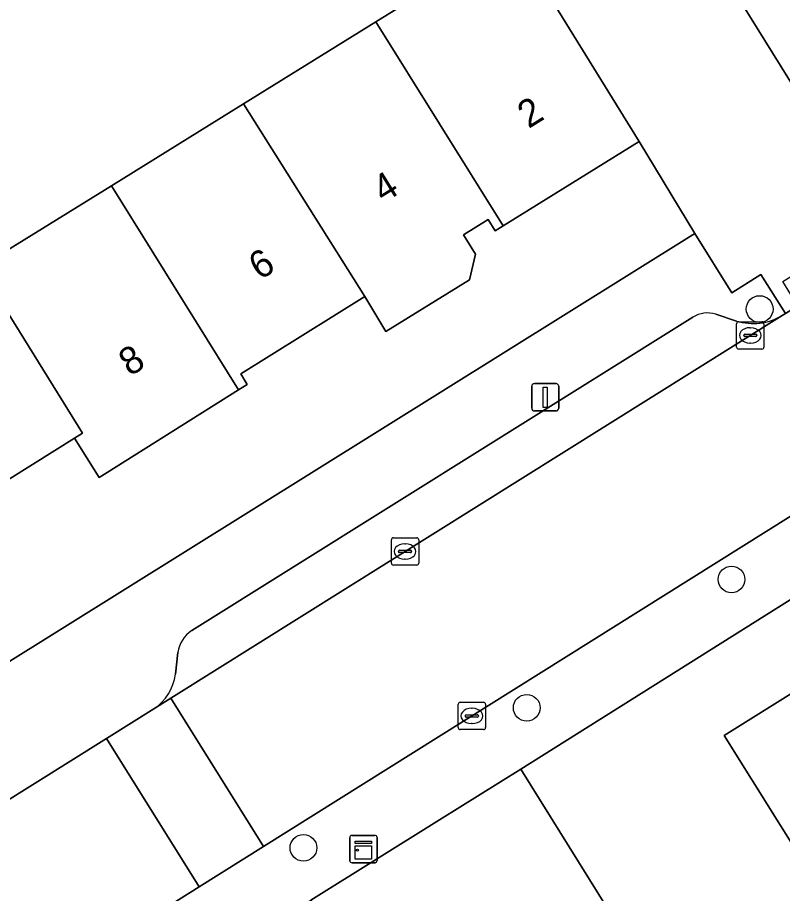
# Model space of a CAD drawing. Extents: x 157767 to 159172, y 387839 to 389425.
# Drawn here: x 158521.43 to 158549.44, y 388176.18 to 388208.23 of the extents above; entities that cross this region are included whole.
import ezdxf

# ---------------------------------------------------------------- set-up
doc = ezdxf.new("R2010")
doc.units = 0
for name, color, linetype in [('IMGEO_Boom', 7, 'Continuous'), ('IMGEO_Erf', 7, 'Continuous'), ('IMGEO_Kast', 7, 'Continuous'), ('IMGEO_Kolk', 7, 'Continuous'), ('IMGEO_Lichtmast', 7, 'Continuous'), ('IMGEO_Pand', 7, 'Continuous'), ('IMGEO_Pand_nummerreeks', 7, 'Continuous'), ('IMGEO_Parkeervlak_open', 7, 'Continuous'), ('IMGEO_Rijbaan_lokaal_open', 7, 'Continuous'), ('IMGEO_Voetpad_open', 7, 'Continuous')]:
    doc.layers.add(name, color=color, linetype=linetype)

msp = doc.modelspace()

# ---------------------------------------------------------------- linework, layer by layer
at = {"layer": 'IMGEO_Boom'}
for centre in [(158548.608, 388197.565), (158547.577, 388187.671), (158540.077, 388182.973), (158531.9, 388177.849)]:
    msp.add_circle(centre, 0.489, dxfattribs=at)
at = {"layer": 'IMGEO_Erf'}
for points in [[(158524.872, 388202.081), (158529.71, 388205.078), (158534.555, 388208.08), (158539.565, 388211.183), (158535.121, 388218.358), (158529.777, 388215.048), (158528.132, 388217.703), (158526.583, 388220.204), (158525.078, 388222.633), (158519.119, 388218.831), (158520.036, 388217.36), (158516.701, 388215.281), (158518.695, 388212.062), (158516.652, 388210.796), (158514.657, 388214.015), (158513.115, 388213.053), (158512.201, 388214.518), (158509.533, 388212.894), (158511.102, 388210.362), (158507.634, 388208.213), (158502.303, 388204.91)], [(158516.037, 388181.495), (158546.229, 388200.332), (158544.201, 388203.7), (158539.217, 388200.612), (158538.92, 388200.428), (158538.665, 388200.839), (158537.765, 388200.279), (158538.202, 388199.575), (158537.983, 388198.64), (158534.924, 388196.742), (158534.149, 388198.029), (158529.604, 388195.201), (158529.846, 388194.807), (158529.526, 388194.606), (158524.712, 388191.579), (158524.42, 388191.396), (158523.523, 388192.844), (158520.328, 388190.858)], [(158520.324, 388199.264), (158524.872, 388202.081)], [(158550.476, 388187.404), (158539.861, 388180.728), (158544.489, 388173.303), (158541.5, 388171.463), (158539.352, 388170.141), (158539.402, 388170.061), (158542.383, 388165.282), (158544.963, 388166.891), (158547.976, 388162.061), (158549.201, 388162.857), (158552.255, 388158.06)], [(158550.369, 388177.065), (158547.313, 388181.963), (158552.133, 388184.97)]]:
    msp.add_lwpolyline(points, dxfattribs=at)
at = {"layer": 'IMGEO_Kast'}
for p, q in [((158533.597, 388177.377), (158533.597, 388178.218)), ((158533.597, 388178.218), (158533.597, 388177.377)), ((158533.672, 388178.302), (158534.513, 388178.302)), ((158534.513, 388178.302), (158533.672, 388178.302)), ((158534.597, 388178.227), (158534.597, 388177.386)), ((158534.597, 388177.386), (158534.597, 388178.227)), ((158534.522, 388177.302), (158533.681, 388177.302)), ((158533.681, 388177.302), (158534.522, 388177.302))]:
    msp.add_line(p, q, dxfattribs=at)
for points in [[(158533.792, 388178.092), (158534.392, 388178.092), (158534.392, 388178.007), (158533.792, 388178.007), (158533.792, 388178.092)], [(158533.792, 388177.917), (158534.392, 388177.917), (158534.392, 388177.428), (158533.792, 388177.428), (158533.792, 388177.917)]]:
    msp.add_lwpolyline(points, dxfattribs=at)
msp.add_circle((158533.876, 388177.766), 0.0377, dxfattribs=at)
for centre, start, end in [((158533.675, 388178.224), 92.4484, 184.2845), ((158533.675, 388178.224), 92.4484, 184.2845), ((158534.519, 388178.224), 2.4484, 94.2845), ((158534.519, 388178.224), 2.4484, 94.2845), ((158533.675, 388177.38), 182.4484, 274.2845), ((158533.675, 388177.38), 182.4484, 274.2845), ((158534.519, 388177.38), 272.4484, 4.2845), ((158534.519, 388177.38), 272.4484, 4.2845)]:
    msp.add_arc(centre, 0.0779, start, end, dxfattribs=at)
at = {"layer": 'IMGEO_Kolk'}
for p, q in [((158547.84, 388197.102), (158548.692, 388197.102)), ((158547.765, 388196.176), (158547.765, 388197.028)), ((158548.253, 388196.882), (158548.278, 388196.882)), ((158548.766, 388197.028), (158548.766, 388196.176)), ((158548.024, 388196.596), (158548.024, 388196.608)), ((158548.462, 388196.559), (158548.064, 388196.559)), ((158548.067, 388196.645), (158548.465, 388196.645)), ((158548.508, 388196.608), (158548.508, 388196.596)), ((158548.276, 388196.322), (158548.251, 388196.322)), ((158548.692, 388196.102), (158547.84, 388196.102)), ((158535.121, 388188.268), (158535.121, 388189.12)), ((158535.196, 388189.194), (158536.048, 388189.194)), ((158536.122, 388189.12), (158536.122, 388188.268)), ((158535.609, 388188.974), (158535.634, 388188.974)), ((158535.38, 388188.688), (158535.38, 388188.7)), ((158535.818, 388188.651), (158535.42, 388188.651)), ((158535.423, 388188.737), (158535.821, 388188.737)), ((158535.864, 388188.7), (158535.864, 388188.688)), ((158536.048, 388188.194), (158535.196, 388188.194)), ((158535.632, 388188.414), (158535.607, 388188.414)), ((158537.569, 388182.249), (158537.569, 388183.101)), ((158537.644, 388183.175), (158538.496, 388183.175)), ((158538.57, 388183.101), (158538.57, 388182.249)), ((158537.828, 388182.669), (158537.828, 388182.681)), ((158537.871, 388182.718), (158538.269, 388182.718)), ((158538.057, 388182.955), (158538.082, 388182.955)), ((158538.312, 388182.681), (158538.312, 388182.669)), ((158538.266, 388182.632), (158537.868, 388182.632)), ((158538.08, 388182.395), (158538.055, 388182.395)), ((158538.496, 388182.175), (158537.644, 388182.175))]:
    msp.add_line(p, q, dxfattribs=at)
for points in [[(158547.84, 388197.102), (158548.692, 388197.102)], [(158547.765, 388196.176), (158547.765, 388197.028)], [(158548.766, 388197.028), (158548.766, 388196.176)], [(158548.692, 388196.102), (158547.84, 388196.102)], [(158535.121, 388188.268), (158535.121, 388189.12)], [(158535.196, 388189.194), (158536.048, 388189.194)], [(158536.122, 388189.12), (158536.122, 388188.268)], [(158536.048, 388188.194), (158535.196, 388188.194)], [(158537.569, 388182.249), (158537.569, 388183.101)], [(158537.644, 388183.175), (158538.496, 388183.175)], [(158538.57, 388183.101), (158538.57, 388182.249)], [(158538.496, 388182.175), (158537.644, 388182.175)]]:
    msp.add_lwpolyline(points, dxfattribs=at)
for centre, radius, start, end in [((158547.842, 388197.026), 0.0765, 91.552, 178.448), ((158547.842, 388197.026), 0.0765, 91.552, 178.448), ((158548.69, 388197.026), 0.0765, 1.552, 88.448), ((158548.69, 388197.026), 0.0765, 1.552, 88.448), ((158548.064, 388196.605), 0.0403, 85.8775, 175.7526), ((158548.061, 388196.595), 0.0366, 178.938, 274.7102), ((158548.465, 388196.602), 0.043, 264.8664, 352.4533), ((158548.469, 388196.607), 0.0386, 1.7309, 96.639), ((158547.842, 388196.178), 0.0765, 181.552, 268.448), ((158547.842, 388196.178), 0.0765, 181.552, 268.448), ((158548.69, 388196.178), 0.0765, 271.552, 358.448), ((158548.69, 388196.178), 0.0765, 271.552, 358.448), ((158535.198, 388189.118), 0.0765, 91.552, 178.448), ((158535.198, 388189.118), 0.0765, 91.552, 178.448), ((158536.046, 388189.118), 0.0765, 1.552, 88.448), ((158536.046, 388189.118), 0.0765, 1.552, 88.448), ((158535.42, 388188.697), 0.0403, 85.8775, 175.7526), ((158535.417, 388188.687), 0.0366, 178.938, 274.7102), ((158535.821, 388188.694), 0.043, 264.8664, 352.4533), ((158535.825, 388188.699), 0.0386, 1.7309, 96.639), ((158535.198, 388188.27), 0.0765, 181.552, 268.448), ((158535.198, 388188.27), 0.0765, 181.552, 268.448), ((158536.046, 388188.27), 0.0765, 271.552, 358.448), ((158536.046, 388188.27), 0.0765, 271.552, 358.448), ((158537.646, 388183.099), 0.0765, 91.552, 178.448), ((158537.646, 388183.099), 0.0765, 91.552, 178.448), ((158538.494, 388183.099), 0.0765, 1.552, 88.448), ((158538.494, 388183.099), 0.0765, 1.552, 88.448), ((158537.868, 388182.678), 0.0403, 85.8775, 175.7526), ((158537.865, 388182.668), 0.0366, 178.938, 274.7102), ((158538.269, 388182.675), 0.043, 264.8664, 352.4533), ((158538.273, 388182.68), 0.0386, 1.7309, 96.639), ((158537.646, 388182.251), 0.0765, 181.552, 268.448), ((158537.646, 388182.251), 0.0765, 181.552, 268.448), ((158538.494, 388182.251), 0.0765, 271.552, 358.448), ((158538.494, 388182.251), 0.0765, 271.552, 358.448)]:
    msp.add_arc(centre, radius, start, end, dxfattribs=at)
for centre, major_axis, ratio, start_param, end_param in [((158548.252, 388196.602), (-0.387, 0.002), 0.722429, 4.712389, 7.853982), ((158548.277, 388196.602), (-0.39, 0.002), 0.717154, 1.570796, 4.712389), ((158535.608, 388188.694), (-0.387, 0.002), 0.722429, 4.712389, 7.853982), ((158535.633, 388188.694), (-0.39, 0.002), 0.717154, 1.570796, 4.712389), ((158538.056, 388182.675), (-0.387, 0.002), 0.722429, 4.712389, 7.853982), ((158538.081, 388182.675), (-0.39, 0.002), 0.717154, 1.570796, 4.712389)]:
    msp.add_ellipse(centre, major_axis=major_axis, ratio=ratio, start_param=start_param, end_param=end_param, dxfattribs=at)
at = {"layer": 'IMGEO_Lichtmast'}
for p, q in [((158540.26, 388193.938), (158540.26, 388194.738)), ((158540.26, 388194.738), (158540.26, 388193.938)), ((158540.36, 388194.838), (158541.15, 388194.838)), ((158541.15, 388194.838), (158540.36, 388194.838)), ((158541.25, 388194.738), (158541.25, 388193.938)), ((158541.25, 388193.938), (158541.25, 388194.738)), ((158541.15, 388193.838), (158540.36, 388193.838)), ((158540.36, 388193.838), (158541.15, 388193.838))]:
    msp.add_line(p, q, dxfattribs=at)
msp.add_lwpolyline([(158540.68, 388194.713), (158540.83, 388194.713), (158540.83, 388193.963), (158540.68, 388193.963), (158540.68, 388194.713)], dxfattribs=at)
for centre, start, end in [((158540.36, 388194.738), 90, 180), ((158540.36, 388194.738), 90, 180), ((158541.15, 388194.738), 0, 90), ((158541.15, 388194.738), 360, 90), ((158540.36, 388193.938), 180, 270), ((158540.36, 388193.938), 180, 270), ((158541.15, 388193.938), 270, 0), ((158541.15, 388193.938), 270, 0)]:
    msp.add_arc(centre, 0.1, start, end, dxfattribs=at)
at = {"layer": 'IMGEO_Pand'}
for points in [[(158551.947, 388213.126), (158547.114, 388210.12), (158550.199, 388205.14), (158551.302, 388205.823), (158555.037, 388208.137), (158552.404, 388212.388)], [(158534.555, 388208.08), (158539.217, 388200.612), (158544.201, 388203.7), (158539.565, 388211.183)], [(158534.555, 388208.08), (158529.71, 388205.078), (158534.149, 388198.029), (158534.924, 388196.742), (158537.983, 388198.64), (158538.202, 388199.575), (158537.765, 388200.279), (158538.665, 388200.839), (158538.92, 388200.428), (158539.217, 388200.612)], [(158524.872, 388202.081), (158529.526, 388194.606), (158529.846, 388194.807), (158529.604, 388195.201), (158534.149, 388198.029), (158529.71, 388205.078)], [(158520.034, 388199.085), (158520.324, 388199.264), (158518.004, 388203.009), (158517.704, 388202.824), (158512.858, 388199.838), (158517.495, 388192.384), (158518.492, 388190.778), (158519.852, 388191.622), (158520.328, 388190.858), (158523.523, 388192.844), (158523.812, 388193.023)], [(158524.872, 388202.081), (158520.324, 388199.264), (158520.034, 388199.085), (158523.812, 388193.023), (158523.523, 388192.844), (158524.42, 388191.396), (158524.712, 388191.579), (158529.526, 388194.606)], [(158550.369, 388177.065), (158555.171, 388180.1), (158552.133, 388184.97), (158547.313, 388181.963)], [(158544.489, 388173.303), (158539.861, 388180.728), (158536.882, 388178.871), (158532.172, 388175.935), (158533.685, 388173.507), (158528.815, 388170.469), (158531.885, 388165.547), (158539.352, 388170.141), (158541.5, 388171.463)]]:
    msp.add_lwpolyline(points, close=True, dxfattribs=at)
at = {"layer": 'IMGEO_Parkeervlak_open'}
for points in [[(158526.418, 388182.936), (158527.044, 388183.328), (158549.435, 388197.331)], [(158546.159, 388197.27), (158527.813, 388185.797)], [(158547.755, 388197.126), (158546.999, 388197.373)], [(158527.303, 388184.993), (158527.21, 388184.203)]]:
    msp.add_lwpolyline(points, dxfattribs=at)
for centre, radius, start, end in [((158546.689, 388196.424), 0.998, 71.9043, 122.077), ((158548.362, 388199.138), 2.102, 253.2172, 300.697), ((158528.399, 388184.861), 1.104, 122.0681, 173.1557), ((158525.471, 388184.409), 1.752, 302.7428, 353.2383)]:
    msp.add_arc(centre, radius, start, end, dxfattribs=at)
at = {"layer": 'IMGEO_Rijbaan_lokaal_open'}
for points in [[(158539.565, 388211.183), (158544.201, 388203.7), (158546.229, 388200.332), (158547.584, 388198.161), (158548.655, 388198.83), (158549.549, 388197.402), (158550.005, 388197.688), (158549.453, 388198.57), (158553.786, 388201.281), (158554.338, 388200.399), (158554.629, 388200.581), (158553.311, 388202.687), (158552.418, 388204.082), (158551.302, 388205.823), (158550.199, 388205.14), (158547.114, 388210.12)], [(158528.085, 388176.42), (158524.687, 388181.854), (158518.048, 388177.702)], [(158521.442, 388172.253), (158528.085, 388176.42)]]:
    msp.add_lwpolyline(points, dxfattribs=at)
for points in [[(158559.548, 388196.131), (158574.424, 388205.494), (158571.062, 388210.864), (158554.629, 388200.581), (158554.338, 388200.399), (158550.005, 388197.688), (158549.549, 388197.402), (158549.435, 388197.331), (158527.044, 388183.328), (158530.44, 388177.896), (158549.763, 388190.001), (158553.753, 388192.501), (158554.555, 388193.003)], [(158524.687, 388181.854), (158528.085, 388176.42), (158530.44, 388177.896), (158527.044, 388183.328), (158526.418, 388182.936)]]:
    msp.add_lwpolyline(points, close=True, dxfattribs=at)
at = {"layer": 'IMGEO_Voetpad_open'}
for points in [[(158525.236, 388171.671), (158532.172, 388175.935), (158536.882, 388178.871), (158539.861, 388180.728), (158550.476, 388187.404), (158551.487, 388185.919), (158555.939, 388188.707), (158585.19, 388207.029)], [(158549.435, 388197.331), (158549.549, 388197.402), (158548.655, 388198.83), (158547.584, 388198.161), (158546.229, 388200.332), (158516.037, 388181.495)], [(158527.813, 388185.797), (158546.159, 388197.27)], [(158546.999, 388197.373), (158547.755, 388197.126)], [(158554.555, 388193.003), (158553.753, 388192.501), (158554.305, 388191.62), (158550.315, 388189.12), (158549.763, 388190.001), (158530.44, 388177.896), (158528.085, 388176.42), (158521.442, 388172.253), (158523.836, 388168.42)], [(158527.21, 388184.203), (158527.303, 388184.993)], [(158524.687, 388181.854), (158526.418, 388182.936)], [(158518.048, 388177.702), (158524.687, 388181.854)]]:
    msp.add_lwpolyline(points, dxfattribs=at)
for centre, radius, start, end in [((158546.689, 388196.424), 0.998, 71.9043, 122.077), ((158548.362, 388199.138), 2.102, 253.2172, 300.697), ((158528.399, 388184.861), 1.104, 122.0681, 173.1557), ((158525.471, 388184.409), 1.752, 302.7428, 353.2383)]:
    msp.add_arc(centre, radius, start, end, dxfattribs=at)

# ---------------------------------------------------------------- texts
at = {"layer": 'IMGEO_Pand_nummerreeks'}
for s, rotation, p in [('2', 31.7816, (158540.146, 388204.152)), ('4', 31.891, (158534.835, 388201.424)), ('6', 31.891, (158530.304, 388198.605)), ('8', 32.1601, (158525.547, 388195.082))]:
    msp.add_text(s, height=1, rotation=rotation, dxfattribs=at).set_placement(p)

doc.saveas('drawing.dxf')
